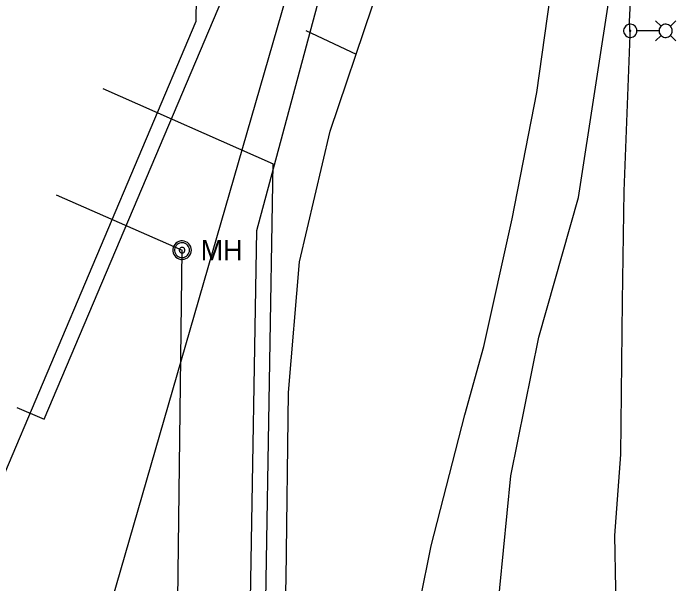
# Model space of a CAD drawing. Extents: x 600849 to 606371, y 330010 to 403088.
# Drawn here: x 604685.3 to 604902.5, y 332873.1 to 333060.3 of the extents above; entities that cross this region are included whole.
import ezdxf

# ---------------------------------------------------------------- set-up
doc = ezdxf.new("R2010")
doc.units = 0
for name, color, linetype in [('E_FTMS_Conduit', 7, 'Continuous'), ('E_LTG', 7, 'Continuous'), ('E_LTG_CID', 7, 'Continuous'), ('E_UTL_E_UG', 7, 'Continuous'), ('E_UTL_G_UG', 7, 'Continuous'), ('E_UTL_SAN_MH', 7, 'Continuous'), ('E_UTL_SAN_UG', 7, 'Continuous'), ('E_UTL_W_UG', 7, 'Continuous')]:
    doc.layers.add(name, color=color, linetype=linetype)

msp = doc.modelspace()

# ---------------------------------------------------------------- linework, layer by layer
at = {"layer": 'E_FTMS_Conduit'}
msp.add_lwpolyline([(604834.27, 332793.51), (604834.27, 332793.51), (604837.8, 332828.79), (604843.62, 332859.54), (604848.45, 332908.55), (604857.59, 332953.99), (604870.57, 332999.81), (604881.56, 333070.85), (604883.3, 333104.02), (604886.34, 333150.08), (604892.01, 333248.16), (604893.18, 333291.76), (604894.37, 333357.39), (604896.64, 333466.11)], dxfattribs=at)
at = {"layer": 'E_LTG'}
for points in [[(604889.77, 333054.49), (604889.73, 333054.91), (604889.61, 333055.3), (604889.42, 333055.67), (604889.16, 333056), (604888.85, 333056.27), (604888.49, 333056.47), (604888.1, 333056.61), (604887.69, 333056.67), (604887.28, 333056.65), (604886.88, 333056.55), (604886.5, 333056.38), (604886.17, 333056.14), (604885.88, 333055.84), (604885.66, 333055.49), (604885.5, 333055.11), (604885.42, 333054.7), (604885.42, 333054.29), (604885.5, 333053.88), (604885.66, 333053.5), (604885.88, 333053.15), (604886.17, 333052.85), (604886.5, 333052.61), (604886.88, 333052.44), (604887.28, 333052.34), (604887.69, 333052.32), (604888.1, 333052.38), (604888.49, 333052.51), (604888.85, 333052.72), (604889.16, 333052.99), (604889.42, 333053.32), (604889.61, 333053.69), (604889.73, 333054.08), (604889.77, 333054.49)], [(604897.67, 333056.02), (604895.89, 333057.79)], [(604901.37, 333054.49), (604901.33, 333054.91), (604901.21, 333055.3), (604901.02, 333055.67), (604900.77, 333056), (604900.46, 333056.27), (604900.1, 333056.47), (604899.71, 333056.61), (604899.3, 333056.67), (604898.88, 333056.65), (604898.48, 333056.55), (604898.11, 333056.38), (604897.77, 333056.14), (604897.48, 333055.84), (604897.26, 333055.49), (604897.11, 333055.11), (604897.03, 333054.7), (604897.03, 333054.29), (604897.11, 333053.88), (604897.26, 333053.5), (604897.48, 333053.15), (604897.77, 333052.85), (604898.11, 333052.61), (604898.48, 333052.44), (604898.88, 333052.34), (604899.3, 333052.32), (604899.71, 333052.38), (604900.1, 333052.51), (604900.46, 333052.72), (604900.77, 333052.99), (604901.02, 333053.32), (604901.21, 333053.69), (604901.33, 333054.08), (604901.37, 333054.49)], [(604900.72, 333056.02), (604902.49, 333057.79)], [(604887.76, 333054.49), (604887.75, 333054.53), (604887.74, 333054.56), (604887.73, 333054.58), (604887.71, 333054.61), (604887.69, 333054.63), (604887.66, 333054.65), (604887.63, 333054.66), (604887.6, 333054.66), (604887.57, 333054.66), (604887.54, 333054.65), (604887.51, 333054.64), (604887.48, 333054.62), (604887.46, 333054.6), (604887.44, 333054.57), (604887.43, 333054.54), (604887.42, 333054.51), (604887.42, 333054.48), (604887.43, 333054.45), (604887.44, 333054.42), (604887.46, 333054.39), (604887.48, 333054.37), (604887.51, 333054.35), (604887.54, 333054.34), (604887.57, 333054.33), (604887.6, 333054.33), (604887.63, 333054.33), (604887.66, 333054.34), (604887.69, 333054.36), (604887.71, 333054.38), (604887.73, 333054.4), (604887.74, 333054.43), (604887.75, 333054.46), (604887.76, 333054.49)], [(604896.98, 333054.49), (604889.8, 333054.49)], [(604897.67, 333052.97), (604895.89, 333051.19)], [(604900.72, 333052.97), (604902.49, 333051.19)]]:
    msp.add_lwpolyline(points, dxfattribs=at)
at = {"layer": 'E_LTG_CID'}
msp.add_lwpolyline([(604879.6, 332255.02), (604881.21, 332520.43), (604882.73, 332780.27), (604878.2, 332790.52), (604877.91, 332791.78), (604881.34, 332802.26), (604883.13, 332854.03), (604882.52, 332888.97), (604884.51, 332915.54), (604885.08, 332965.87), (604885.55, 333001.94), (604887.55, 333053.11), (604887.38, 333057.43), (604890.09, 333114.03), (604893.58, 333149.05), (604892.31, 333167.75), (604894.55, 333225.52), (604896.01, 333258.34), (604895.95, 333311.87), (604895.91, 333311.87), (604896.37, 333313.71), (604895.92, 333323.72), (604897.23, 333357.63), (604900.28, 333466.82)], dxfattribs=at)
at = {"layer": 'E_UTL_E_UG'}
msp.add_lwpolyline([(604807.11, 332738.59), (604807.78, 332750.65), (604807.96, 332775.5), (604808.38, 332791.31), (604815.08, 332849.74), (604822.32, 332885.57), (604833.34, 332928.58), (604839.6, 332951.01), (604848.87, 332992.8), (604856.97, 333034.28), (604864.88, 333090.5), (604871.07, 333164.58), (604871.07, 333164.57), (604871.34, 333168.95), (604872.08, 333173.54), (604873.02, 333206.22), (604875.47, 333283.07), (604876.52, 333351.85), (604877.02, 333463.99)], dxfattribs=at)
at = {"layer": 'E_UTL_G_UG'}
for points in [[(604772.71, 332760.89), (604772.31, 332761.79), (604771.42, 332771.65), (604771.95, 332808.2), (604773.58, 332829.94), (604774.78, 332874.85), (604775.6, 332935.83), (604779.22, 332978.79), (604789.26, 333021.59), (604803.13, 333062.75)], [(604781.25, 333054.64), (604797.79, 333046.9)]]:
    msp.add_lwpolyline(points, dxfattribs=at)
at = {"layer": 'E_UTL_SAN_MH'}
for points in [[(604743.73, 332982.57), (604743.67, 332983.15), (604743.51, 332983.7), (604743.24, 332984.22), (604742.88, 332984.68), (604742.45, 332985.06), (604741.94, 332985.35), (604741.39, 332985.54), (604740.82, 332985.62), (604740.24, 332985.59), (604739.67, 332985.45), (604739.15, 332985.21), (604738.67, 332984.88), (604738.27, 332984.46), (604737.96, 332983.97), (604737.74, 332983.43), (604737.63, 332982.86), (604737.63, 332982.28), (604737.74, 332981.71), (604737.96, 332981.17), (604738.27, 332980.68), (604738.67, 332980.26), (604739.15, 332979.92), (604739.67, 332979.68), (604740.24, 332979.54), (604740.82, 332979.51), (604741.39, 332979.6), (604741.94, 332979.79), (604742.45, 332980.08), (604742.88, 332980.46), (604743.24, 332980.91), (604743.51, 332981.43), (604743.67, 332981.99), (604743.73, 332982.57)], [(604743.12, 332982.57), (604743.07, 332983.03), (604742.94, 332983.48), (604742.73, 332983.89), (604742.44, 332984.25), (604742.09, 332984.56), (604741.69, 332984.79), (604741.25, 332984.94), (604740.79, 332985.01), (604740.33, 332984.99), (604739.87, 332984.88), (604739.45, 332984.68), (604739.07, 332984.41), (604738.75, 332984.08), (604738.5, 332983.69), (604738.33, 332983.26), (604738.24, 332982.8), (604738.24, 332982.33), (604738.33, 332981.88), (604738.5, 332981.45), (604738.75, 332981.06), (604739.07, 332980.72), (604739.45, 332980.45), (604739.87, 332980.26), (604740.33, 332980.15), (604740.79, 332980.13), (604741.25, 332980.19), (604741.69, 332980.34), (604742.09, 332980.58), (604742.44, 332980.88), (604742.73, 332981.25), (604742.94, 332981.66), (604743.07, 332982.1), (604743.12, 332982.57)], [(604741.59, 332982.57), (604741.57, 332982.74), (604741.52, 332982.91), (604741.44, 332983.06), (604741.34, 332983.2), (604741.21, 332983.31), (604741.05, 332983.4), (604740.89, 332983.46), (604740.72, 332983.48), (604740.54, 332983.47), (604740.37, 332983.43), (604740.22, 332983.36), (604740.07, 332983.26), (604739.95, 332983.13), (604739.86, 332982.99), (604739.79, 332982.83), (604739.76, 332982.65), (604739.76, 332982.48), (604739.79, 332982.31), (604739.86, 332982.15), (604739.95, 332982), (604740.07, 332981.87), (604740.22, 332981.77), (604740.37, 332981.7), (604740.54, 332981.66), (604740.72, 332981.65), (604740.89, 332981.68), (604741.05, 332981.73), (604741.21, 332981.82), (604741.34, 332981.93), (604741.44, 332982.07), (604741.52, 332982.23), (604741.57, 332982.39), (604741.59, 332982.57)]]:
    msp.add_lwpolyline(points, dxfattribs=at)
at = {"layer": 'E_UTL_SAN_UG'}
for p, q in [((604765.2, 332988.96), (604794.38, 333097.76)), ((604699.37, 333000.76), (604740.67, 332982.57)), ((604761.57, 332775.43), (604765.2, 332988.96)), ((604737.44, 332715.28), (604740.67, 332982.57))]:
    msp.add_line(p, q, dxfattribs=at)
at = {"layer": 'E_UTL_W_UG'}
for p, q in [((604717.45, 332867), (604828.69, 333252.06)), ((604745.33, 333057.64), (604746.07, 333217.9)), ((604662.86, 332863.01), (604745.33, 333057.64)), ((604714.7, 333035.54), (604770.58, 333010.92)), ((604766.98, 332799.55), (604770.58, 333010.92))]:
    msp.add_line(p, q, dxfattribs=at)
msp.add_lwpolyline([(604686.56, 332931.01), (604695.45, 332927.09), (604806.52, 333189.21)], dxfattribs=at)

# ---------------------------------------------------------------- texts
at = {"layer": 'E_UTL_SAN_MH'}
msp.add_text('MH', height=6.6, dxfattribs=at).set_placement((604746.78, 332979.27))

doc.saveas('drawing.dxf')
